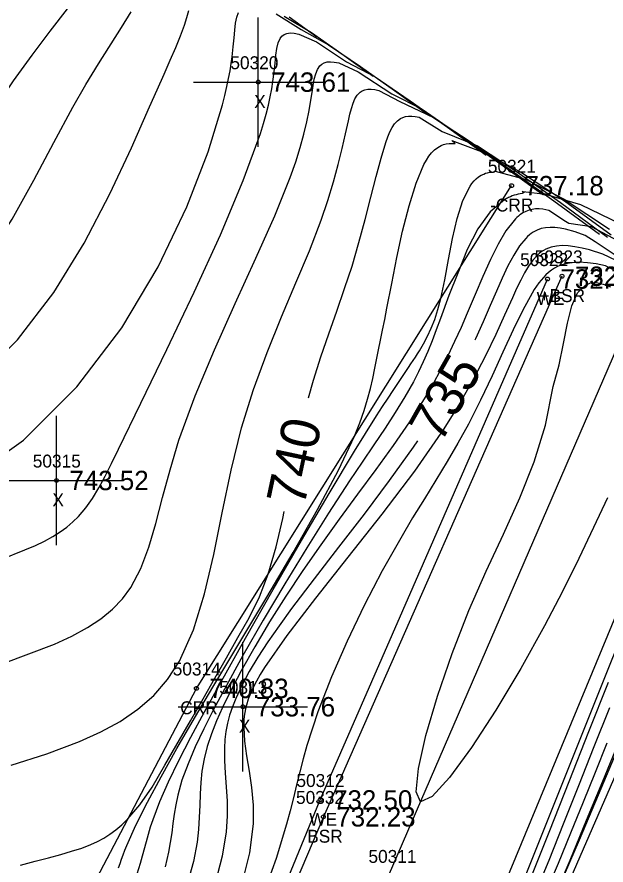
# Model space of a CAD drawing. Extents: x 1378535 to 1380697, y 997729 to 1000024.
# Drawn here: x 1380025.9 to 1380071.5, y 999271.1 to 999336.7 of the extents above; entities that cross this region are included whole.
import ezdxf

# ---------------------------------------------------------------- set-up
doc = ezdxf.new("R2010")
doc.units = 0
for name, color, linetype in [('RD_DTM_BkLn1', 7, 'Continuous'), ('RD_DTM_BkLn2', 7, 'Continuous'), ('RD_DTM_BkLn_txCode', 7, 'Continuous'), ('RD_DTM_Major1', 7, 'Continuous'), ('RD_DTM_Major1_Lbl', 7, 'Continuous'), ('RD_DTM_Minor1', 7, 'Continuous'), ('RD_EX_H2O', 7, 'Continuous'), ('RD_EX_H2O_txCode', 7, 'Continuous'), ('RD_EX_Misc', 7, 'Continuous'), ('RD_EX_Misc_txCode', 7, 'Continuous'), ('RD_EX_TX_H2O_ELEV', 7, 'Continuous'), ('RD_EX_TX_Misc_ELEV', 7, 'Continuous'), ('RD_SMD_Locator', 7, 'Continuous')]:
    doc.layers.add(name, color=color, linetype=linetype)

msp = doc.modelspace()

# ---------------------------------------------------------------- linework, layer by layer
at = {"layer": 'RD_DTM_BkLn1'}
msp.add_lwpolyline([(1379671.069, 998947.908), (1379694.884, 998967.78), (1379723.442, 999002.448), (1379771.255, 999073.041), (1379827.632, 999138.855), (1379861.249, 999179.195), (1379915.357, 999192.54), (1379973.258, 999207.681), (1380032.706, 999223.017), (1380054.696, 999270.258), (1380073.859, 999314.517)], dxfattribs=at)
at = {"layer": 'RD_DTM_BkLn2'}
for points in [[(1380068.121, 999316.651), (1380049.657, 999274.82), (1380028.513, 999225.034), (1379966.47, 999214.136), (1379918.102, 999198.529), (1379857.342, 999182.9), (1379822.296, 999142.387), (1379766.345, 999075.773), (1379728.069, 999017.429), (1379693.219, 998970.733), (1379663.886, 998950.121)], [(1380081.016, 999311.458), (1380061.411, 999264.141), (1380033.797, 999220.561), (1379978.164, 999199.192), (1379919.041, 999191.309), (1379864.05, 999174.436), (1379831.301, 999133.028), (1379774.735, 999068.751), (1379734.541, 999013.539), (1379699.544, 998964.07), (1379671.775, 998943.782)]]:
    msp.add_lwpolyline(points, dxfattribs=at)
at = {"layer": 'RD_DTM_Major1'}
for points in [[(1380006.475, 999300.341), (1380008.906, 999301.042), (1380013.85, 999302.955), (1380018.51, 999305.395), (1380022.699, 999308.424), (1380025.992, 999311.728), (1380028.79, 999315.389), (1380031.151, 999319.215), (1380033.134, 999323.015), (1380034.797, 999326.596), (1380036.197, 999329.768), (1380036.786, 999331.084), (1380037.325, 999332.276), (1380037.81, 999333.358), (1380038.237, 999334.344), (1380038.602, 999335.245), (1380038.901, 999336.076), (1380039.083, 999336.662), (1380039.238, 999337.21)], [(1380046.635, 999336.778), (1380048.738, 999335.5), (1380051.09, 999333.856), (1380053.514, 999332.128)], [(1380048.502, 999307.252), (1380048.888, 999308.619), (1380049.465, 999310.42), (1380050.075, 999312.191), (1380050.695, 999313.943), (1380051.302, 999315.69), (1380051.873, 999317.443), (1380052.405, 999319.257), (1380052.885, 999321.045), (1380053.323, 999322.761), (1380053.73, 999324.357), (1380054.116, 999325.789), (1380054.49, 999327.01), (1380054.645, 999327.441), (1380054.805, 999327.826), (1380054.978, 999328.163), (1380055.168, 999328.448), (1380055.383, 999328.68), (1380055.629, 999328.855), (1380055.817, 999328.942), (1380056.024, 999329.001), (1380056.252, 999329.032), (1380056.501, 999329.034), (1380056.773, 999329.006), (1380057.07, 999328.949), (1380058.852, 999327.841), (1380061.579, 999326.741), (1380064.613, 999324.748), (1380068.005, 999322.345), (1380071.637, 999319.669)], [(1380072.228, 999318.291), (1380071.46, 999318.793), (1380070.68, 999319.303), (1380069.928, 999319.795), (1380069.137, 999320.095), (1380068.397, 999320.295), (1380067.975, 999320.377), (1380067.579, 999320.424), (1380067.205, 999320.435), (1380066.853, 999320.407), (1380066.521, 999320.339), (1380066.209, 999320.228), (1380066.05, 999320.151), (1380065.895, 999320.062), (1380065.745, 999319.96), (1380065.598, 999319.845), (1380065.454, 999319.718), (1380065.313, 999319.578), (1380064.842, 999318.998), (1380064.388, 999318.282), (1380063.943, 999317.447), (1380063.498, 999316.51), (1380063.044, 999315.488), (1380062.572, 999314.398), (1380062.019, 999313.134), (1380061.419, 999311.808), (1380061.374, 999311.716)], [(1380056.929, 999303.903), (1380056.607, 999303.415), (1380054.758, 999300.836), (1380052.804, 999298.241), (1380050.834, 999295.688), (1380048.935, 999293.236), (1380047.197, 999290.943), (1380046.227, 999289.61), (1380045.356, 999288.356), (1380044.584, 999287.173), (1380043.912, 999286.054), (1380043.341, 999284.992), (1380042.871, 999283.981), (1380042.615, 999283.332), (1380042.404, 999282.695), (1380042.238, 999282.065), (1380042.114, 999281.434), (1380042.034, 999280.795), (1380041.996, 999280.142), (1380042.007, 999279.19), (1380042.068, 999278.191), (1380042.144, 999277.143), (1380042.202, 999276.04), (1380042.209, 999274.878), (1380042.131, 999273.653), (1380041.824, 999271.777), (1380041.297, 999269.79)], [(1380026.222, 999271.09), (1380027.36, 999271.385), (1380028.391, 999271.653), (1380029.327, 999271.905), (1380030.177, 999272.153), (1380030.951, 999272.408), (1380031.662, 999272.68), (1380032.178, 999272.912), (1380032.669, 999273.171), (1380033.142, 999273.467), (1380033.604, 999273.808), (1380034.063, 999274.204), (1380034.525, 999274.665), (1380035.45, 999275.758), (1380036.41, 999277.121), (1380037.392, 999278.823), (1380039.367, 999282.246), (1380040.355, 999283.959), (1380041.267, 999285.555), (1380042.164, 999287.133), (1380043.049, 999288.689), (1380043.925, 999290.231), (1380044.725, 999291.847), (1380045.375, 999293.602), (1380045.999, 999295.716), (1380046.517, 999297.901), (1380046.629, 999298.452)], [(1380066.859, 999268.897), (1380067.843, 999271.225), (1380068.817, 999273.59), (1380069.78, 999275.97), (1380070.704, 999278.27), (1380071.623, 999280.556)]]:
    msp.add_lwpolyline(points, dxfattribs=at)
at = {"layer": 'RD_DTM_Minor1'}
for points in [[(1379977.079, 999309.687), (1379981.283, 999309.888), (1379985.603, 999310.045), (1379989.962, 999310.226), (1379994.284, 999310.496), (1379998.494, 999310.923), (1380001.787, 999311.429), (1380004.925, 999312.111), (1380007.88, 999312.995), (1380010.622, 999314.108), (1380013.12, 999315.48), (1380015.346, 999317.136), (1380017.132, 999318.911), (1380018.722, 999320.89), (1380020.173, 999323.014), (1380021.542, 999325.226), (1380022.887, 999327.467), (1380024.264, 999329.68), (1380025.676, 999331.763), (1380027.116, 999333.746), (1380028.524, 999335.614), (1380029.843, 999337.347)], [(1379978.819, 999303.299), (1379982.043, 999303.327), (1379985.414, 999303.417), (1379988.913, 999303.593), (1379992.526, 999303.883), (1379996.234, 999304.311), (1380000.35, 999304.969), (1380004.464, 999305.869), (1380008.482, 999307.057), (1380012.309, 999308.578), (1380015.849, 999310.48), (1380019.009, 999312.808), (1380021.507, 999315.325), (1380023.672, 999318.119), (1380025.566, 999321.074), (1380027.254, 999324.072), (1380028.801, 999326.996), (1380030.271, 999329.728), (1380031.284, 999331.477), (1380032.265, 999333.082), (1380034.037, 999335.89), (1380034.777, 999337.11)], [(1380021.199, 999300.228), (1380026.46, 999303.976), (1380030.589, 999308.091), (1380034.048, 999312.648), (1380036.87, 999317.378), (1380039.088, 999322.013), (1380040.737, 999326.285), (1380041.848, 999329.926), (1380042.031, 999330.645), (1380042.189, 999331.32), (1380042.324, 999331.954), (1380042.436, 999332.549), (1380042.529, 999333.11), (1380042.603, 999333.639), (1380042.686, 999334.4), (1380042.746, 999335.088), (1380042.8, 999335.702), (1380042.864, 999336.237), (1380042.956, 999336.691), (1380043.093, 999337.06)], [(1380046.001, 999336.962), (1380047.938, 999335.74), (1380050.059, 999334.548), (1380052.524, 999332.878), (1380055.163, 999331.022), (1380057.889, 999329.074)], [(1380047.009, 999336.717), (1380049.139, 999335.183)], [(1380023.922, 999294.43), (1380027.382, 999295.81), (1380028.077, 999296.156), (1380028.709, 999296.507), (1380029.283, 999296.869), (1380029.805, 999297.246), (1380030.28, 999297.643), (1380030.714, 999298.063), (1380031.284, 999298.727), (1380031.802, 999299.461), (1380032.288, 999300.274), (1380032.768, 999301.175), (1380033.263, 999302.172), (1380033.796, 999303.276), (1380035.529, 999306.834), (1380037.541, 999310.972), (1380039.652, 999315.409), (1380041.683, 999319.861), (1380043.453, 999324.049), (1380044.783, 999327.688), (1380045.024, 999328.469), (1380045.229, 999329.203), (1380045.402, 999329.891), (1380045.546, 999330.536), (1380045.662, 999331.142), (1380045.755, 999331.711), (1380045.853, 999332.468), (1380045.925, 999333.149), (1380045.989, 999333.751), (1380046.063, 999334.27), (1380046.166, 999334.703), (1380046.315, 999335.045), (1380046.453, 999335.226), (1380046.626, 999335.36), (1380046.837, 999335.445), (1380047.091, 999335.48), (1380047.393, 999335.462), (1380047.746, 999335.389), (1380049.115, 999334.782), (1380051.448, 999333.252), (1380053.675, 999332.086), (1380056.374, 999330.234), (1380059.27, 999328.178), (1380062.264, 999326.019)], [(1380024.882, 999286.678), (1380028.837, 999288.174), (1380030.201, 999288.807), (1380031.396, 999289.459), (1380032.437, 999290.146), (1380033.336, 999290.883), (1380034.106, 999291.688), (1380034.759, 999292.574), (1380035.534, 999294.034), (1380036.157, 999295.689), (1380036.695, 999297.523), (1380037.216, 999299.523), (1380037.788, 999301.674), (1380038.477, 999303.964), (1380039.73, 999307.397), (1380041.226, 999310.964), (1380042.838, 999314.55), (1380044.438, 999318.042), (1380045.898, 999321.326), (1380047.091, 999324.287), (1380047.514, 999325.496), (1380047.863, 999326.617), (1380048.148, 999327.655), (1380048.376, 999328.61), (1380048.555, 999329.487), (1380048.695, 999330.287), (1380048.785, 999330.878), (1380048.867, 999331.416), (1380048.955, 999331.895), (1380049.061, 999332.311), (1380049.198, 999332.657), (1380049.381, 999332.93), (1380049.538, 999333.071), (1380049.725, 999333.173), (1380049.945, 999333.234), (1380050.203, 999333.253), (1380050.5, 999333.227), (1380050.84, 999333.154), (1380052.361, 999332.468), (1380054.944, 999330.774), (1380057.296, 999329.566), (1380060.232, 999327.552), (1380063.382, 999325.314), (1380066.639, 999322.965)], [(1380025.504, 999278.82), (1380028.256, 999279.688), (1380030.796, 999280.643), (1380032.435, 999281.386), (1380033.939, 999282.21), (1380035.303, 999283.143), (1380036.524, 999284.211), (1380037.599, 999285.44), (1380038.523, 999286.857), (1380039.611, 999289.284), (1380040.462, 999292.071), (1380041.169, 999295.125), (1380041.821, 999298.349), (1380042.51, 999301.65), (1380043.326, 999304.933), (1380044.255, 999307.899), (1380045.31, 999310.76), (1380046.424, 999313.507), (1380047.534, 999316.131), (1380048.576, 999318.626), (1380049.485, 999320.983), (1380050.001, 999322.506), (1380050.437, 999323.948), (1380050.803, 999325.298), (1380051.11, 999326.544), (1380051.37, 999327.675), (1380051.594, 999328.677), (1380051.709, 999329.18), (1380051.826, 999329.636), (1380051.954, 999330.038), (1380052.101, 999330.383), (1380052.278, 999330.667), (1380052.493, 999330.887), (1380052.667, 999330.997), (1380052.866, 999331.073), (1380053.092, 999331.115), (1380053.347, 999331.122), (1380053.635, 999331.091), (1380053.957, 999331.022), (1380055.585, 999330.169), (1380058.117, 999328.952), (1380060.941, 999327.12), (1380064.108, 999324.921), (1380067.504, 999322.477), (1380071.014, 999319.911)], [(1380033.807, 999270.875), (1380033.918, 999271.2), (1380034.036, 999271.533), (1380034.162, 999271.875), (1380034.298, 999272.229), (1380034.445, 999272.595), (1380035.148, 999274.168), (1380036.037, 999275.949), (1380037.099, 999277.928), (1380038.319, 999280.098), (1380039.684, 999282.449), (1380041.18, 999284.974), (1380043.192, 999288.332), (1380045.275, 999291.813), (1380047.315, 999295.28), (1380049.2, 999298.602), (1380050.82, 999301.643), (1380052.063, 999304.268), (1380052.483, 999305.311), (1380052.817, 999306.259), (1380053.082, 999307.133), (1380053.296, 999307.956), (1380053.477, 999308.75), (1380053.643, 999309.537), (1380053.935, 999310.948), (1380054.086, 999311.692), (1380054.244, 999312.474), (1380054.408, 999313.302), (1380054.58, 999314.186), (1380054.943, 999316.078), (1380055.345, 999318.103), (1380055.791, 999320.149), (1380056.285, 999322.103), (1380056.833, 999323.854), (1380057.438, 999325.29), (1380057.627, 999325.635), (1380057.825, 999325.942), (1380058.035, 999326.21), (1380058.26, 999326.438), (1380058.503, 999326.624), (1380058.767, 999326.767), (1380058.961, 999326.839), (1380059.167, 999326.891), (1380059.386, 999326.922), (1380059.62, 999326.932), (1380059.868, 999326.921), (1380059.602, 999327.164), (1380062.29, 999326.157), (1380065.056, 999324.634), (1380068.308, 999322.479), (1380071.924, 999319.85)], [(1380035.258, 999270.416), (1380035.512, 999271.246), (1380035.669, 999271.806), (1380035.965, 999272.912), (1380036.118, 999273.47), (1380036.287, 999274.039), (1380036.477, 999274.627), (1380036.999, 999276.01), (1380037.662, 999277.522), (1380038.461, 999279.176), (1380039.393, 999280.982), (1380040.453, 999282.952), (1380041.636, 999285.098), (1380043.621, 999288.636), (1380045.765, 999292.402), (1380047.962, 999296.202), (1380050.101, 999299.84), (1380052.075, 999303.124), (1380053.774, 999305.86), (1380054.234, 999306.576), (1380054.659, 999307.226), (1380055.052, 999307.818), (1380055.415, 999308.358), (1380056.252, 999309.591), (1380056.434, 999309.861), (1380056.608, 999310.123), (1380056.776, 999310.38), (1380056.939, 999310.635), (1380057.097, 999310.889), (1380057.417, 999311.433), (1380057.72, 999312.005), (1380058.006, 999312.624), (1380058.274, 999313.307), (1380058.522, 999314.071), (1380058.75, 999314.935), (1380059.049, 999316.374), (1380059.336, 999317.956), (1380059.642, 999319.576), (1380060.001, 999321.131), (1380060.445, 999322.517), (1380061.007, 999323.631), (1380061.157, 999323.839), (1380061.317, 999324.027), (1380061.486, 999324.193), (1380061.666, 999324.338), (1380061.858, 999324.46), (1380062.063, 999324.56), (1380062.21, 999324.615), (1380062.365, 999324.659), (1380062.526, 999324.692), (1380062.694, 999324.715), (1380062.869, 999324.726), (1380062.961, 999324.777), (1380065.343, 999324.14), (1380068.301, 999322.603), (1380071.794, 999320.305)], [(1380072.68, 999320.691), (1380069.57, 999322.171), (1380066.843, 999322.986), (1380065.113, 999323.18), (1380065.076, 999323.205), (1380065.051, 999323.221), (1380065.059, 999323.216), (1380065.189, 999323.13), (1380065.05, 999323.055), (1380064.888, 999323.029), (1380064.729, 999322.996), (1380064.573, 999322.957), (1380064.421, 999322.912), (1380064.272, 999322.86), (1380064.126, 999322.802), (1380064.05, 999322.768), (1380063.974, 999322.733), (1380063.899, 999322.695), (1380063.825, 999322.656), (1380063.751, 999322.615), (1380063.678, 999322.573), (1380062.57, 999321.634), (1380061.611, 999320.319), (1380060.774, 999318.731), (1380060.064, 999316.879), (1380059.355, 999315.157), (1380058.719, 999313.379), (1380058.393, 999312.499), (1380058.066, 999311.652), (1380057.73, 999310.834), (1380057.381, 999310.038), (1380057.013, 999309.259), (1380056.62, 999308.49), (1380055.956, 999307.309), (1380055.224, 999306.118), (1380054.426, 999304.894), (1380053.566, 999303.616), (1380052.647, 999302.261), (1380051.673, 999300.808), (1380050.061, 999298.327), (1380048.376, 999295.644), (1380046.673, 999292.85), (1380045.007, 999290.036), (1380043.43, 999287.292), (1380041.999, 999284.71), (1380041.151, 999283.119), (1380040.396, 999281.63), (1380039.739, 999280.233), (1380039.184, 999278.919), (1380038.709, 999277.668), (1380038.404, 999276.499), (1380038.245, 999275.754), (1380038.121, 999275.023), (1380038.018, 999274.299), (1380037.919, 999273.573), (1380037.808, 999272.836), (1380037.672, 999272.082), (1380037.404, 999270.95)], [(1380072.539, 999319.335), (1380070.396, 999320.469), (1380068.653, 999320.721), (1380068.266, 999320.974), (1380067.862, 999321.238), (1380067.097, 999321.739), (1380066.642, 999321.845), (1380066.355, 999321.863), (1380066.082, 999321.855), (1380065.821, 999321.821), (1380065.573, 999321.76), (1380065.334, 999321.67), (1380065.104, 999321.552), (1380064.985, 999321.477), (1380064.867, 999321.393), (1380064.752, 999321.302), (1380064.637, 999321.202), (1380064.524, 999321.093), (1380064.411, 999320.976), (1380063.788, 999320.169), (1380063.182, 999319.144), (1380062.584, 999317.948), (1380061.991, 999316.626), (1380061.395, 999315.228), (1380060.79, 999313.798), (1380060.311, 999312.695), (1380059.814, 999311.597), (1380059.29, 999310.499), (1380058.729, 999309.396), (1380058.123, 999308.283), (1380057.461, 999307.156), (1380056.32, 999305.377), (1380055.058, 999303.554), (1380053.708, 999301.691), (1380052.301, 999299.788), (1380050.87, 999297.849), (1380049.447, 999295.876), (1380048.066, 999293.881), (1380046.744, 999291.883), (1380045.497, 999289.906), (1380044.342, 999287.979), (1380043.299, 999286.129), (1380042.383, 999284.382), (1380041.853, 999283.287), (1380041.39, 999282.24), (1380040.996, 999281.233), (1380040.674, 999280.255), (1380040.426, 999279.299), (1380040.256, 999278.353), (1380040.164, 999277.478), (1380040.116, 999276.597), (1380040.089, 999275.702), (1380040.057, 999274.786), (1380039.998, 999273.84), (1380039.888, 999272.859), (1380039.602, 999271.37), (1380039.163, 999269.794)], [(1380072.325, 999317.857), (1380071.273, 999318.354), (1380070.262, 999318.685), (1380069.675, 999318.83), (1380069.123, 999318.936), (1380068.608, 999319), (1380068.129, 999319.017), (1380067.686, 999318.985), (1380067.279, 999318.901), (1380067.077, 999318.834), (1380066.884, 999318.751), (1380066.701, 999318.652), (1380066.524, 999318.536), (1380066.355, 999318.405), (1380066.191, 999318.257), (1380065.858, 999317.886), (1380065.541, 999317.442), (1380065.233, 999316.926), (1380064.926, 999316.342), (1380064.612, 999315.691), (1380064.283, 999314.975), (1380063.682, 999313.639), (1380062.997, 999312.143), (1380062.206, 999310.5), (1380061.287, 999308.725), (1380060.217, 999306.831), (1380058.976, 999304.832), (1380056.711, 999301.58), (1380054.172, 999298.233), (1380051.551, 999294.916), (1380049.036, 999291.75), (1380046.819, 999288.858), (1380045.091, 999286.365), (1380044.764, 999285.829), (1380044.477, 999285.32), (1380044.228, 999284.834), (1380044.017, 999284.367), (1380043.844, 999283.915), (1380043.707, 999283.474), (1380043.635, 999283.185), (1380043.578, 999282.897), (1380043.536, 999282.61), (1380043.507, 999282.322), (1380043.491, 999282.032), (1380043.488, 999281.739), (1380043.559, 999280.678), (1380043.72, 999279.553), (1380043.919, 999278.359), (1380044.102, 999277.087), (1380044.219, 999275.732), (1380044.215, 999274.285), (1380043.928, 999272.044), (1380043.339, 999269.659)], [(1380072.053, 999317.173), (1380071.481, 999317.444), (1380070.78, 999317.609), (1380070.086, 999317.699), (1380069.44, 999317.73), (1380068.844, 999317.697), (1380068.3, 999317.594), (1380068.032, 999317.509), (1380067.778, 999317.403), (1380067.536, 999317.274), (1380067.304, 999317.123), (1380067.08, 999316.949), (1380066.865, 999316.751), (1380066.683, 999316.561), (1380066.506, 999316.354), (1380066.33, 999316.128), (1380066.156, 999315.884), (1380065.982, 999315.622), (1380065.808, 999315.341), (1380065.089, 999314.036), (1380064.338, 999312.493), (1380063.547, 999310.774), (1380062.711, 999308.943), (1380061.823, 999307.063), (1380060.878, 999305.196), (1380060.074, 999303.738), (1380059.235, 999302.307), (1380058.366, 999300.879), (1380057.473, 999299.432), (1380056.563, 999297.944), (1380055.64, 999296.39), (1380054.216, 999293.851), (1380052.819, 999291.171), (1380051.494, 999288.416), (1380050.283, 999285.65), (1380049.23, 999282.938), (1380048.378, 999280.347), (1380048.09, 999279.316), (1380047.831, 999278.306), (1380047.587, 999277.305), (1380047.345, 999276.301), (1380047.091, 999275.284), (1380046.812, 999274.241), (1380045.991, 999271.592), (1380044.991, 999268.819)], [(1380071.633, 999299.502), (1380070.571, 999297.215), (1380069.423, 999294.803), (1380068.165, 999292.267), (1380066.773, 999289.608), (1380064.928, 999286.309), (1380062.996, 999283.087), (1380061.116, 999280.192), (1380059.426, 999277.874), (1380058.065, 999276.385), (1380057.171, 999275.974), (1380056.847, 999276.764), (1380057.012, 999278.556), (1380057.583, 999281.103), (1380058.481, 999284.156), (1380059.622, 999287.47), (1380060.926, 999290.795), (1380062.259, 999293.824), (1380063.592, 999296.704), (1380064.852, 999299.503), (1380065.962, 999302.292), (1380066.85, 999305.137), (1380067.439, 999308.11), (1380067.903, 999309.786), (1380068.251, 999311.456), (1380068.557, 999313.014), (1380068.893, 999314.356), (1380069.334, 999315.377), (1380069.951, 999315.97)], [(1380069.951, 999315.97), (1380070.332, 999316.15), (1380070.792, 999316.162), (1380071.312, 999316.044), (1380071.874, 999315.832)], [(1380065.741, 999270.157), (1380067.177, 999273.754), (1380068.668, 999277.554), (1380070.192, 999281.426), (1380071.726, 999285.24)], [(1380066.4, 999269.727), (1380067.118, 999271.478), (1380068.245, 999274.285), (1380069.418, 999277.239), (1380070.615, 999280.262), (1380071.819, 999283.275)], [(1380067.438, 999268.405), (1380068.745, 999271.458), (1380070.032, 999274.55), (1380071.279, 999277.586), (1380072.462, 999280.474)], [(1380067.99, 999269.576), (1380069.467, 999273.051), (1380070.937, 999276.513), (1380072.395, 999279.944)]]:
    msp.add_lwpolyline(points, dxfattribs=at)
at = {"layer": 'RD_EX_H2O'}
for points in [[(1379907.498, 999203.656), (1379965.644, 999217.841), (1380018.282, 999243.759), (1380039.831, 999284.76), (1380064.221, 999323.66)], [(1379663.754, 998950.515), (1379692.381, 998971.287), (1379719.043, 999005.745), (1379767.054, 999077.466), (1379820.322, 999142.061), (1379856.776, 999184.172), (1379909.653, 999199.365), (1379968.411, 999216.307), (1380029.427, 999227.408), (1380049.406, 999276.128), (1380067.001, 999316.436)], [(1379671.834, 998943.202), (1379700.963, 998962.761), (1379729.374, 998999.597), (1379746.583, 999025.229), (1379775.663, 999068.698), (1379833.361, 999132.972), (1379865.604, 999174.536), (1379921.646, 999184.161), (1379977.925, 999198.092), (1380034.402, 999218.74), (1380062.356, 999262.9), (1380081.879, 999311.699)], [(1379924.949, 999180.924), (1379977.78, 999196.144), (1380036.524, 999215.554), (1380064.844, 999260.96), (1380085.955, 999309.48)]]:
    msp.add_lwpolyline(points, dxfattribs=at)
at = {"layer": 'RD_EX_Misc'}
for p, q in [((1380044.614, 999326.672), (1380044.614, 999336.672)), ((1380039.614, 999331.672), (1380049.614, 999331.672)), ((1380029.002, 999295.848), (1380029.002, 999305.848)), ((1380024.002, 999300.848), (1380034.002, 999300.848)), ((1380043.431, 999278.34), (1380043.431, 999288.34)), ((1380038.431, 999283.34), (1380048.431, 999283.34))]:
    msp.add_line(p, q, dxfattribs=at)
at = {"layer": 'RD_SMD_Locator'}
for centre in [(1380044.614, 999331.672), (1380064.221, 999323.66), (1380067.001, 999316.436), (1380068.121, 999316.651), (1380029.002, 999300.848), (1380039.831, 999284.76), (1380043.431, 999283.34), (1380049.406, 999276.128), (1380049.657, 999274.82)]:
    msp.add_circle(centre, 0.15, dxfattribs=at)

# ---------------------------------------------------------------- texts
at = {"layer": 'RD_DTM_BkLn_txCode'}
for s, p in [('50323', (1380066.003, 999317.651)), ('+BSR', (1380066.381, 999314.651)), ('50332', (1380047.539, 999275.82)), ('BSR', (1380048.405, 999272.82)), ('50311', (1380053.145, 999271.258))]:
    msp.add_text(s, height=1, dxfattribs=at).set_placement(p)
at = {"layer": 'RD_DTM_Major1_Lbl'}
for s, rotation, p in [('735', 60.35842, (1380058.721, 999303.624)), ('740', 77.98428, (1380048.159, 999298.741))]:
    msp.add_text(s, height=3, rotation=rotation, dxfattribs=at).set_placement(p)
at = {"layer": 'RD_EX_H2O_txCode'}
for s, p in [('50321', (1380062.386, 999324.66)), ('-CRR', (1380062.56, 999321.66)), ('50322', (1380064.883, 999317.436)), ('WE', (1380066.162, 999314.436)), ('50314', (1380037.996, 999285.76)), ('CRR', (1380038.579, 999282.76)), ('50312', (1380047.571, 999277.128)), ('WE', (1380048.567, 999274.128))]:
    msp.add_text(s, height=1, dxfattribs=at).set_placement(p)
at = {"layer": 'RD_EX_Misc_txCode'}
for s, p in [('50320', (1380042.457, 999332.672)), ('X', (1380044.299, 999329.672)), ('50315', (1380027.167, 999301.848)), ('X', (1380028.687, 999298.848)), ('50313', (1380041.596, 999284.34)), ('X', (1380043.116, 999281.34))]:
    msp.add_text(s, height=1, dxfattribs=at).set_placement(p)
at = {"layer": 'RD_EX_TX_H2O_ELEV'}
for s, p in [('737.18', (1380065.221, 999322.91)), ('732.73', (1380068.001, 999315.686)), ('740.83', (1380040.831, 999284.01)), ('732.50', (1380050.406, 999275.378))]:
    msp.add_text(s, height=1.5, dxfattribs=at).set_placement(p)
at = {"layer": 'RD_EX_TX_Misc_ELEV'}
for s, p in [('743.61', (1380045.614, 999330.922)), ('732.22', (1380069.121, 999315.901)), ('743.52', (1380030.002, 999300.098)), ('733.76', (1380044.431, 999282.59)), ('732.23', (1380050.657, 999274.07))]:
    msp.add_text(s, height=1.5, dxfattribs=at).set_placement(p)

doc.saveas('drawing.dxf')
